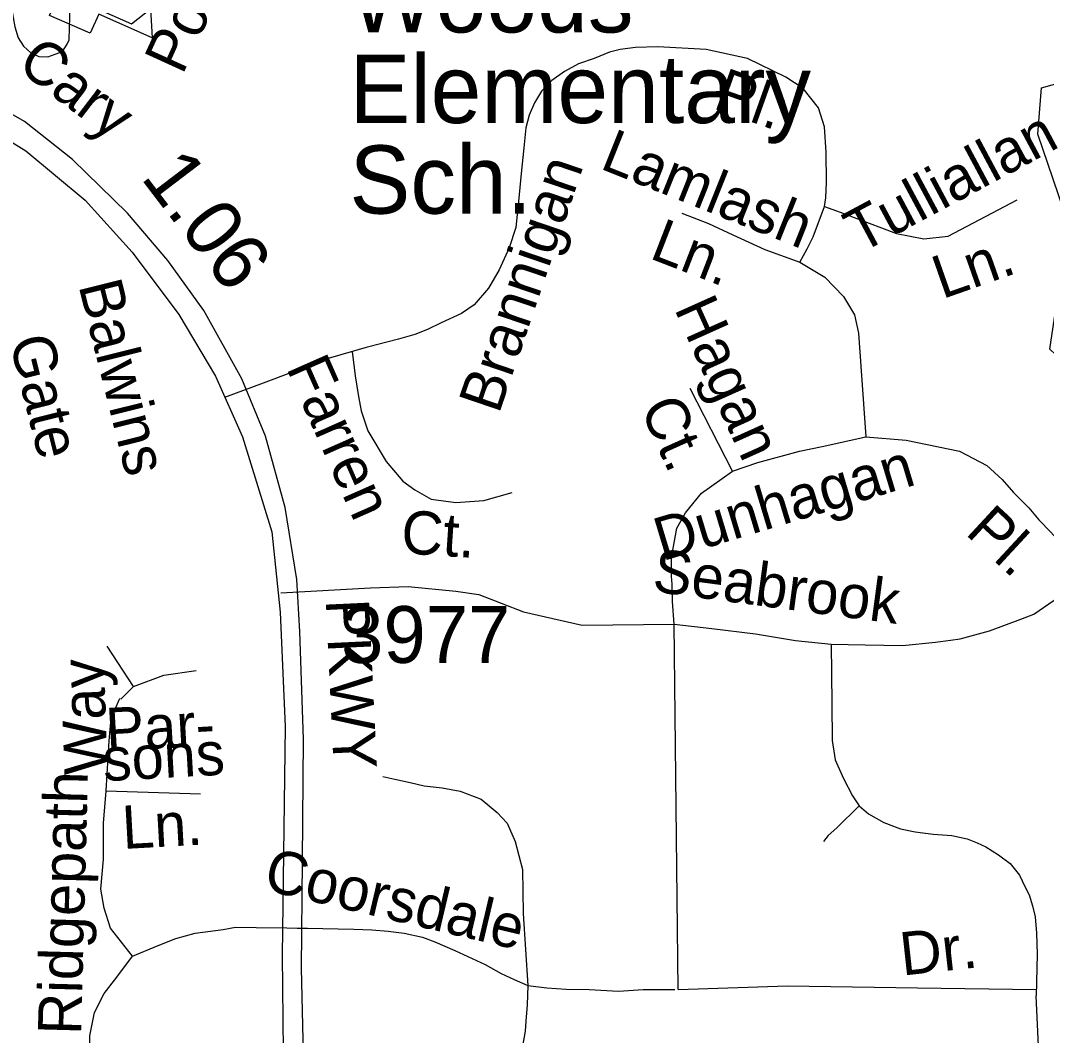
# Model space of a CAD drawing. Extents: x 2001466 to 2224147, y 644118 to 847247.
# Drawn here: x 2066504 to 2068759, y 728647 to 730878 of the extents above; entities that cross this region are included whole.
import ezdxf

# ---------------------------------------------------------------- set-up
doc = ezdxf.new("R2010")
doc.units = 0
for name, color, linetype in [('Exist Cultural Educational Facility Elementary CELL', 7, 'Continuous'), ('Exist Cultural Educational Facility Elementary Label', 7, 'Continuous'), ('Exist Hydrographic Creek Single Shore', 7, 'Continuous'), ('Exist Road Non-System Type 51', 7, 'Continuous'), ('Exist Road Non-System Type 51 Label', 7, 'Continuous'), ('Exist Road Secondary Mileage Hundredths English Label', 7, 'Continuous'), ('Exist Road Secondary Type 51 Divided Attributed', 7, 'Continuous'), ('Exist Road Secondary Type 51 Label', 7, 'Continuous'), ('Exist Road Secondary Type 51 Number Label', 7, 'Continuous')]:
    doc.layers.add(name, color=color, linetype=linetype)

msp = doc.modelspace()

# ---------------------------------------------------------------- linework, layer by layer
at = {"layer": 'Exist Cultural Educational Facility Elementary CELL'}
msp.add_lwpolyline([(2066608.2, 730982.7), (2066697.8, 730943.2), (2066679.2, 730901.1), (2066747.9, 730870.8), (2066789.1, 730904), (2066792.9, 730840.4), (2066675.4, 730892.3), (2066656.8, 730850.2), (2066567.2, 730889.7)], close=True, dxfattribs=at)
at = {"layer": 'Exist Hydrographic Creek Single Shore'}
msp.add_lwpolyline([(2069071.2, 729789.3), (2069067, 729805), (2068891, 730038.2), (2068766, 730155.6), (2068807, 730430.4), (2068739.9, 730628.6), (2068747.9, 730730.2), (2069072.9, 730821.9), (2069064.9, 730887.7), (2068797.9, 731086.7), (2068672, 731296), (2068714.1, 731429.6), (2068672, 731604.4), (2068512.9, 731712.7), (2068520.9, 731912.6), (2068371, 732086.3), (2068245.9, 732170.9), (2068269.9, 732386.9), (2068103, 732501.9), (2068078, 732636.9)], dxfattribs=at)
at = {"layer": 'Exist Road Non-System Type 51'}
for p, q in [((2067037.4, 730081.8), (2067180.1, 730135.3)), ((2066952.8, 730050.1), (2067037.4, 730081.8)), ((2068068.7, 729887.2), (2067975.5, 730069.4)), ((2067949.3, 728748), (2067940.7, 729551.2)), ((2066752, 729413.8), (2066694, 729502.9)), ((2066724.1, 729385.9), (2066752, 729413.8)), ((2066692.2, 729184.4), (2066899, 729177.7)), ((2067021.5, 728884), (2067089.2, 728883.1)), ((2067089.2, 728883.1), (2067111.7, 728882.7)), ((2067111.7, 728882.7), (2067134.3, 728882.3)), ((2067134.3, 728882.3), (2067202, 728881))]:
    msp.add_line(p, q, dxfattribs=at)
for points in [[(2066454.4, 731115.1), (2066464.8, 731036.9), (2066480.5, 730926.5), (2066491.3, 730864.3), (2066498.8, 730840.2), (2066510.4, 730821.9), (2066526.1, 730807.6), (2066543.9, 730799.2), (2066563.9, 730798.8), (2066596.2, 730810.2), (2066606.5, 730826), (2066610.7, 730835.9), (2066611.2, 730861.9), (2066611.7, 730885.9), (2066610.6, 730929.9), (2066607.7, 730982), (2066604.3, 731012), (2066598.8, 731034.1), (2066591, 731048.3), (2066579.4, 731064.5), (2066553.7, 731079.1), (2066454.4, 731115.1)], [(2068270.5, 730469.7), (2068273.4, 730488.7), (2068274.9, 730522.2), (2068274.1, 730588.8), (2068270.5, 730644.3), (2068257.4, 730686.6), (2068223.9, 730728.9), (2068186, 730753.7), (2068101.5, 730794.5), (2068010.9, 730814.5), (2067904.8, 730820.7), (2067855.3, 730819.3), (2067821.8, 730814.9), (2067798.5, 730809.1), (2067764.2, 730794.7), (2067730, 730783.4), (2067699.6, 730766), (2067671.2, 730746.6), (2067648.8, 730723), (2067633.2, 730697.7), (2067621.5, 730670), (2067614.2, 730642.3), (2067609.9, 730598.6), (2067604, 730541.7), (2067598.2, 730480.5), (2067592.4, 730423.6), (2067577.8, 730378.4), (2067556, 730330.3), (2067532.6, 730289.5), (2067500.6, 730253.1), (2067472.9, 730234.1), (2067428.3, 730213.5), (2067398.1, 730199.2), (2067370.6, 730187.9), (2067334.5, 730177.4), (2067263.3, 730159.4), (2067180.1, 730135.3)], [(2068270.5, 730469.7), (2068305.5, 730456.6), (2068336, 730444.9), (2068429.3, 730409.9), (2068489, 730398.3), (2068542.9, 730404.1), (2068694.4, 730484.3)], [(2067957.3, 730455.1), (2068015.6, 730431.8), (2068069.5, 730407), (2068139.4, 730375), (2068216.6, 730347.3)], [(2068216.6, 730347.3), (2068232.6, 730376.4), (2068245.7, 730402.6), (2068270.5, 730469.7)], [(2068216.6, 730347.3), (2068271.9, 730313.7), (2068312.7, 730271.5)], [(2068312.7, 730271.5), (2068336.8, 730231.5), (2068345.5, 730190.7), (2068361.5, 729963.3)], [(2067232.5, 730150.4), (2067239.1, 730097.1), (2067246.4, 730051.9), (2067252.2, 730019.8), (2067266.8, 729976.1), (2067307.6, 729909.1), (2067344, 729865.3), (2067370.2, 729846.4), (2067390.6, 729834.7), (2067406.6, 729826), (2067460.5, 729818.7), (2067521.7, 729823.1), (2067584.4, 729840.5)], [(2068068.7, 729887.2), (2068124.1, 729906.4), (2068215.9, 729931.2), (2068265.4, 729941.4), (2068361.5, 729963.3)], [(2068361.5, 729963.3), (2068450.4, 729956), (2068567.8, 729931.4), (2068627.5, 729900.3), (2068661.1, 729869.2), (2068686, 729840.5), (2068719.6, 729806.9), (2068741.9, 729780.8), (2068768.1, 729753.4), (2068800.4, 729717.3), (2068839, 729668.8)], [(2067940.7, 729551.2), (2067936.7, 729601.1), (2067935.7, 729638.8), (2067934.7, 729656.9), (2067934.7, 729697.7), (2067946.4, 729761.8), (2067965.6, 729795.6), (2068000.3, 729839.1), (2068068.7, 729887.2)], [(2068285.4, 729506.8), (2068360.1, 729505.3), (2068442.4, 729504.2), (2068514.6, 729511.4), (2068547.9, 729515.7), (2068568.7, 729518.7), (2068633.7, 729536.7), (2068702.3, 729562), (2068731.1, 729572.8), (2068775.5, 729604.1), (2068839, 729668.8)], [(2067075.6, 729619.9), (2067272.9, 729630.6), (2067355.9, 729634.2), (2067460.6, 729623.4), (2067511.1, 729616.2), (2067609, 729578.3), (2067738.3, 729549.1), (2067940.7, 729551.2)], [(2067940.7, 729551.2), (2068023.2, 729541.8), (2068119.3, 729530.1), (2068206.7, 729515.5), (2068285.4, 729506.8)], [(2068285.4, 729506.8), (2068287.2, 729377), (2068287.3, 729295.3), (2068294.6, 729252.9), (2068312.2, 729211.9), (2068332.6, 729173.8), (2068347.3, 729151.9), (2068367.7, 729134.3), (2068401.4, 729115.3), (2068437.9, 729100.7)], [(2066752, 729413.8), (2066818.8, 729438.9), (2066889.7, 729449.3)], [(2066692.2, 729184.4), (2066698.6, 729294.5), (2066702.7, 729344.7), (2066721.5, 729386.4), (2066722.8, 729387.7)], [(2067300.1, 729216.3), (2067326.4, 729210.4), (2067360, 729203.1), (2067390.7, 729195.8), (2067430.2, 729191.4), (2067469.7, 729184.1), (2067516.5, 729166.5), (2067551.6, 729137.3), (2067573.5, 729113.8), (2067591, 729072.9), (2067607.1, 729011.4), (2067608.6, 728914.9), (2067618.8, 728756.8)], [(2066749.5, 728820.9), (2066701.7, 728882.7), (2066687.8, 728926.5), (2066679.8, 728968.3), (2066685.8, 729034), (2066685.8, 729071.8), (2066685.8, 729113.6), (2066692.2, 729184.4)], [(2068347.3, 729151.9), (2068297.6, 729103.6), (2068278.5, 729086.1), (2068268.3, 729072.9)], [(2068437.9, 729100.7), (2068470.1, 729094.8), (2068509.6, 729089.6), (2068550.5, 729086.6), (2068584.1, 729079.3), (2068606.1, 729070.5), (2068625.1, 729061.8), (2068652.9, 729044.2), (2068679.2, 729025.2), (2068699.7, 728998.9), (2068711, 728974.3), (2068720.6, 728956.1), (2068728.1, 728931.9), (2068733.6, 728907.8), (2068736.9, 728871.8), (2068737.9, 728825.7), (2068736, 728733.8)], [(2066749.5, 728820.9), (2066806.2, 728844.8), (2066844.9, 728860.2), (2066887.4, 728871.9), (2066949.3, 728879.6), (2066976.4, 728884.7), (2067021.5, 728884)], [(2067202, 728881), (2067236.6, 728880.7), (2067275.5, 728878.8), (2067311.6, 728876.1), (2067346.9, 728871.6), (2067387.5, 728862.6), (2067414.6, 728852.6), (2067458, 728833.7), (2067524.8, 728802.9), (2067560.1, 728783), (2067589, 728769.5), (2067618.8, 728756.8)], [(2066656, 728568.9), (2066655.9, 728645.7), (2066665.9, 728697.5), (2066687.8, 728739.3), (2066715.6, 728775.2), (2066749.5, 728820.9)], [(2067618.8, 728756.8), (2067617.3, 728714.4), (2067614.4, 728677.8), (2067613, 728655.9), (2067605.7, 728614.9), (2067606.4, 728583.3), (2067602, 728532.1), (2067600.5, 728507.2), (2067606.4, 728488.2), (2067638.6, 728453.1), (2067713.1, 728410.7), (2067792.1, 728377), (2067837.4, 728352.1), (2067974.9, 728281.9), (2068034.8, 728248.2)], [(2067618.8, 728756.8), (2067660.4, 728751.4), (2067702.8, 728748.7), (2067753.4, 728747.8), (2067817.8, 728744.1), (2067872, 728748), (2067899.1, 728748), (2067941.6, 728748)], [(2067949.3, 728748), (2068189.2, 728755.7), (2068475.5, 728751.8), (2068736.3, 728748)], [(2068290.2, 728255.3), (2068328.3, 728277.2), (2068361.9, 728296.2), (2068401.4, 728324), (2068445.2, 728354.8), (2068494.9, 728382.6), (2068600.2, 728432.3), (2068638.2, 728449.9), (2068674.8, 728466), (2068711.4, 728502.6), (2068730.4, 728542.1), (2068737.7, 728572.8), (2068742.1, 728607.9), (2068736, 728733.8)]]:
    msp.add_lwpolyline(points, dxfattribs=at)
at = {"layer": 'Exist Road Secondary Type 51 Divided Attributed'}
for points in [[(2067384, 727774.7), (2067377.6, 727781.3), (2067270.9, 727897), (2067211.4, 728040.3), (2067152.6, 728198.2), (2067139.8, 728277.1), (2067132.5, 728382.1), (2067127.7, 728511), (2067121.3, 728794.4), (2067123.7, 729030.7), (2067125.3, 729298), (2067117.2, 729534.7), (2067110.8, 729649.5), (2067085.1, 729807.3), (2067042.4, 729964.3), (2066990.1, 730090.7), (2066906.4, 730240.9), (2066827.6, 730350.4), (2066739.1, 730455.1), (2066617.6, 730572.6), (2066512.2, 730656.4), (2066390.7, 730726)], [(2066351.3, 730693), (2066515.4, 730591.5), (2066645.7, 730483.6), (2066748.7, 730369.3), (2066851.7, 730231.6), (2066932.2, 730096.4), (2066991.7, 729962.7), (2067056.1, 729754.2), (2067074.3, 729577.2), (2067085.6, 729326), (2067078.6, 728822.6), (2067081.8, 728540.8), (2067093.1, 728288.7), (2067138.2, 728098.7), (2067205.7, 727928), (2067301.7, 727798.7), (2067349.7, 727744)]]:
    msp.add_lwpolyline(points, dxfattribs=at)

# ---------------------------------------------------------------- texts
at = {"layer": 'Exist Cultural Educational Facility Elementary Label'}
for s, p in [('Woods', (2067226.7, 730852.1)), ('Elementary', (2067226.7, 730652.9)), ('Sch.', (2067226.7, 730453.7))]:
    msp.add_text(s, height=150, dxfattribs=at).set_placement(p)
at = {"layer": 'Exist Road Non-System Type 51 Label'}
for s, rotation, p in [('Pointers Point Way', 65.4726, (2066859.5, 730756.8)), ('Pl.', 340.4436, (2068023.1, 730686.1)), ('Tulliallan', 28.1889, (2068348.9, 730364.9)), ('Lamlash', 338.2013, (2067774.5, 730553.9)), ('Brannigan', 71.1775, (2067554.9, 730011.1)), ('Ln.', 338.8051, (2067883.4, 730356.5)), ('Ln.', 19.3786, (2068529.5, 730265.4)), ('Balwins', 284.0263, (2066630.8, 730296)), ('Hagan', 294.2011, (2067939.6, 730245.1)), ('Gate', 284.0263, (2066478.7, 730175.2)), ('Farren', 293.8466, (2067087, 730115.2)), ('Ct.', 294.2011, (2067864.4, 730026.7)), ('Dunhagan', 16.7907, (2067914, 729689.2)), ('Ct.', 356.224, (2067338.2, 729707.3)), ('Pl.', 317.2349, (2068577.9, 729750.3)), ('Seabrook', 352.401, (2067890.1, 729623.4)), ('Way', 91.8973, (2066695.1, 729222)), ('Par-', 3.1618, (2066693.2, 729271.6)), ('sons', 3.1618, (2066686.7, 729205.7)), ('Ridgepath', 88.4915, (2066636.6, 728647.3)), ('Ln.', 3.1618, (2066729.2, 729056.7)), ('Coorsdale', 346.7083, (2067034.6, 728967.6)), ('Dr.', 6.271, (2068442, 728778.2))]:
    msp.add_text(s, height=95, rotation=rotation, dxfattribs=at).set_placement(p)
at = {"layer": 'Exist Road Secondary Mileage Hundredths English Label'}
msp.add_text('1.06', height=125, rotation=307.2773, dxfattribs=at).set_placement((2066766, 730533.2))
at = {"layer": 'Exist Road Secondary Type 51 Label'}
for s, rotation, p in [('Cary', 322.6566, (2066492.7, 730774.3)), ('PKWY', 272.7088, (2067174.5, 729604.4))]:
    msp.add_text(s, height=95, rotation=rotation, dxfattribs=at).set_placement(p)
at = {"layer": 'Exist Road Secondary Type 51 Number Label'}
msp.add_text('3977', height=125, dxfattribs=at).set_placement((2067208.3, 729465.8))

doc.saveas('drawing.dxf')
